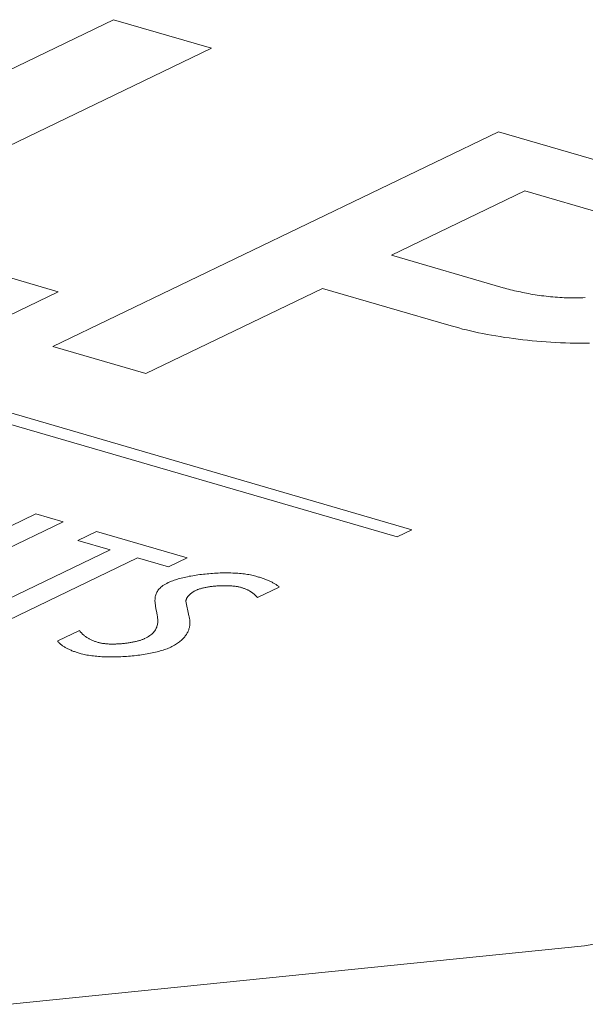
# Model space of a CAD drawing. Header units: millimetres. Extents: x 3925 to 5043, y -86 to 778.
# Tile 257 of 439: x 4910.06 to 4911.73, y 119.67 to 122.57. Entities that reach past the tile are written whole.
import ezdxf

# ---------------------------------------------------------------- set-up
doc = ezdxf.new("R2010")
doc.units = ezdxf.units.MM
doc.header["$LTSCALE"] = 46.255
doc.layers.add('H30K-TOP-COVDXF_CONTINUOUS_LINE', color=7, linetype='CONTINUOUS')

msp = doc.modelspace()

# ---------------------------------------------------------------- linework, layer by layer
at = {"layer": 'H30K-TOP-COVDXF_CONTINUOUS_LINE', "color": 7, "linetype": 'Continuous', "lineweight": 0}
for p, q in [((4909.0281, 121.9331), (4910.3395, 122.565)), ((4910.3395, 122.565), (4910.6276, 122.4812)), ((4910.6276, 122.4812), (4909.5305, 121.9526)), ((4910.1613, 121.6035), (4911.4727, 122.2354)), ((4911.5504, 122.0614), (4911.1574, 121.8721)), ((4911.8547, 121.9729), (4911.5504, 122.0614)), ((4911.2179, 121.0646), (4907.9075, 122.0275)), ((4907.8636, 122.0063), (4911.1741, 121.0435)), ((4909.5305, 121.9526), (4910.1767, 121.7646)), ((4911.1574, 121.8721), (4911.4863, 121.7764)), ((4910.1767, 121.7646), (4909.9624, 121.6614)), ((4910.9547, 121.7744), (4910.4349, 121.5239)), ((4911.334, 121.664), (4910.9547, 121.7744)), ((4910.4349, 121.5239), (4910.1613, 121.6035)), ((4909.7156, 120.8582), (4910.1919, 121.0878)), ((4910.1114, 121.1112), (4909.9415, 121.0293)), ((4910.1919, 121.0878), (4910.1114, 121.1112)), ((4910.2898, 121.0593), (4910.235, 121.0329)), ((4910.5561, 120.9819), (4910.2898, 121.0593)), ((4911.1741, 121.0435), (4911.2179, 121.0646)), ((4910.235, 121.0329), (4910.3299, 121.0053)), ((4910.3299, 121.0053), (4909.9084, 120.8022)), ((4909.9888, 120.7788), (4910.4103, 120.9819)), ((4910.4103, 120.9819), (4910.5012, 120.9554)), ((4910.5012, 120.9554), (4910.5561, 120.9819)), ((4910.7632, 120.865), (4910.8277, 120.8955)), ((4910.5616, 120.8114), (4910.5529, 120.8544)), ((4910.2391, 120.768), (4910.1753, 120.7372))]:
    msp.add_line(p, q, dxfattribs=at)
for points in [[(4911.4727, 122.2354), (4912.1045, 122.0516)], [(4910.0352, 119.6683), (4911.7255, 119.8402), (4913.1815, 120.1015), (4914.3823, 120.399), (4915.3771, 120.703), (4916.2116, 120.999), (4916.9239, 121.2817), (4917.5459, 121.5514), (4918.1044, 121.8119)], [(4911.4863, 121.7764), (4911.4916, 121.7749), (4911.4971, 121.7735), (4911.5026, 121.772), (4911.5082, 121.7706), (4911.5138, 121.7692), (4911.5196, 121.7678), (4911.5254, 121.7665), (4911.5312, 121.7651), (4911.5372, 121.7639), (4911.5432, 121.7626), (4911.5493, 121.7614), (4911.5554, 121.7602), (4911.5616, 121.7591), (4911.5678, 121.758), (4911.5741, 121.7569), (4911.5805, 121.7559), (4911.5869, 121.7549), (4911.5933, 121.754), (4911.5998, 121.7531), (4911.6064, 121.7523), (4911.6129, 121.7515), (4911.6195, 121.7507), (4911.6262, 121.7501), (4911.6328, 121.7494), (4911.6396, 121.7489), (4911.6463, 121.7484), (4911.653, 121.7479), (4911.6598, 121.7476), (4911.6666, 121.7472), (4911.6734, 121.747), (4911.6803, 121.7468), (4911.6871, 121.7467), (4911.694, 121.7467), (4911.7009, 121.7467), (4911.7077, 121.7468), (4911.7146, 121.747), (4911.7215, 121.7472), (4911.7284, 121.7476)], [(4911.7411, 121.6134), (4911.7268, 121.6133), (4911.7125, 121.6133), (4911.6983, 121.6134), (4911.684, 121.6137), (4911.6698, 121.6142), (4911.6556, 121.6147), (4911.6414, 121.6154), (4911.6273, 121.6162), (4911.6133, 121.6171), (4911.5993, 121.6181), (4911.5854, 121.6193), (4911.5715, 121.6206), (4911.5578, 121.622), (4911.5441, 121.6235), (4911.5305, 121.6251), (4911.5171, 121.6268), (4911.5038, 121.6286), (4911.4905, 121.6305), (4911.4775, 121.6326), (4911.4645, 121.6347), (4911.4518, 121.6369), (4911.4391, 121.6392), (4911.4267, 121.6416), (4911.4144, 121.6441), (4911.4023, 121.6467), (4911.3904, 121.6494), (4911.3787, 121.6522), (4911.3672, 121.655), (4911.3559, 121.658), (4911.3448, 121.661), (4911.334, 121.664)], [(4910.7582, 120.928), (4910.7545, 120.929), (4910.7507, 120.93), (4910.7467, 120.9309), (4910.7426, 120.9317), (4910.7384, 120.9325), (4910.734, 120.9332), (4910.7296, 120.9339), (4910.725, 120.9345), (4910.7204, 120.935), (4910.7156, 120.9355), (4910.7108, 120.936), (4910.7059, 120.9363), (4910.7009, 120.9367), (4910.6958, 120.9369), (4910.6906, 120.9371), (4910.6854, 120.9373), (4910.6802, 120.9374), (4910.6749, 120.9375), (4910.6695, 120.9375), (4910.6642, 120.9374), (4910.6588, 120.9373), (4910.6533, 120.9372), (4910.6479, 120.937), (4910.6424, 120.9367), (4910.6369, 120.9364), (4910.6314, 120.9361), (4910.626, 120.9357), (4910.6205, 120.9352), (4910.6151, 120.9347), (4910.6096, 120.9342), (4910.6042, 120.9336), (4910.5988, 120.933), (4910.5935, 120.9323), (4910.5882, 120.9316), (4910.583, 120.9308), (4910.5778, 120.93), (4910.5727, 120.9292), (4910.5676, 120.9283), (4910.5626, 120.9274), (4910.5577, 120.9264), (4910.5529, 120.9254), (4910.5481, 120.9243), (4910.5435, 120.9232), (4910.539, 120.9221), (4910.5345, 120.9209), (4910.5302, 120.9197), (4910.526, 120.9185), (4910.5219, 120.9172), (4910.518, 120.9159), (4910.5142, 120.9145), (4910.5105, 120.9131), (4910.507, 120.9117), (4910.5036, 120.9103), (4910.5004, 120.9088)], [(4910.8277, 120.8955), (4910.8263, 120.8968), (4910.8249, 120.8981), (4910.8234, 120.8993), (4910.8218, 120.9005), (4910.8201, 120.9017), (4910.8184, 120.9029), (4910.8166, 120.9041), (4910.8147, 120.9053), (4910.8128, 120.9064), (4910.8108, 120.9076), (4910.8087, 120.9087), (4910.8066, 120.9098), (4910.8044, 120.9109), (4910.8022, 120.9119), (4910.7999, 120.913), (4910.7976, 120.9141), (4910.7952, 120.9151), (4910.7928, 120.9161), (4910.7903, 120.9171), (4910.7878, 120.9181), (4910.7853, 120.9191), (4910.7827, 120.92), (4910.7801, 120.921), (4910.7775, 120.9219), (4910.7748, 120.9228), (4910.7721, 120.9237), (4910.7694, 120.9246), (4910.7666, 120.9254), (4910.7638, 120.9263), (4910.761, 120.9271), (4910.7582, 120.928)], [(4910.5004, 120.9088), (4910.4962, 120.9066), (4910.4922, 120.9045), (4910.4886, 120.9022), (4910.4852, 120.9), (4910.4821, 120.8977), (4910.4793, 120.8954), (4910.4767, 120.893), (4910.4744, 120.8906), (4910.4723, 120.8882), (4910.4704, 120.8857), (4910.4688, 120.8832), (4910.4673, 120.8807), (4910.466, 120.8782), (4910.465, 120.8756), (4910.4641, 120.873), (4910.4633, 120.8704), (4910.4627, 120.8678), (4910.4623, 120.8651), (4910.462, 120.8624), (4910.4618, 120.8597), (4910.4617, 120.857), (4910.4617, 120.8543), (4910.4619, 120.8516), (4910.4621, 120.8488), (4910.4624, 120.846), (4910.4628, 120.8433), (4910.4632, 120.8405), (4910.4637, 120.8377), (4910.4642, 120.8349), (4910.4647, 120.8321)], [(4910.5529, 120.8544), (4910.5529, 120.8554), (4910.553, 120.8564), (4910.5532, 120.8574), (4910.5534, 120.8584), (4910.5537, 120.8594), (4910.554, 120.8604), (4910.5544, 120.8614), (4910.5548, 120.8624), (4910.5553, 120.8634), (4910.5558, 120.8644), (4910.5564, 120.8654), (4910.5571, 120.8664), (4910.5578, 120.8674), (4910.5585, 120.8684), (4910.5593, 120.8694), (4910.5602, 120.8704), (4910.5611, 120.8714), (4910.5621, 120.8724), (4910.5631, 120.8734), (4910.5641, 120.8743), (4910.5652, 120.8753), (4910.5664, 120.8762), (4910.5676, 120.8772), (4910.5688, 120.8781), (4910.5701, 120.879), (4910.5714, 120.88), (4910.5728, 120.8809), (4910.5743, 120.8817), (4910.5757, 120.8826), (4910.5773, 120.8835), (4910.5788, 120.8843), (4910.5804, 120.8852), (4910.5821, 120.886)], [(4910.5821, 120.886), (4910.5838, 120.8867), (4910.5855, 120.8875), (4910.5873, 120.8882), (4910.5892, 120.8889), (4910.5912, 120.8896), (4910.5932, 120.8903), (4910.5953, 120.8909), (4910.5975, 120.8915), (4910.5997, 120.8922), (4910.602, 120.8927), (4910.6043, 120.8933), (4910.6067, 120.8938), (4910.6091, 120.8944), (4910.6116, 120.8948), (4910.6142, 120.8953), (4910.6167, 120.8958), (4910.6193, 120.8962), (4910.622, 120.8966), (4910.6246, 120.897), (4910.6274, 120.8974), (4910.6301, 120.8977), (4910.6328, 120.898), (4910.6356, 120.8983), (4910.6384, 120.8986), (4910.6412, 120.8988), (4910.644, 120.899), (4910.6468, 120.8992), (4910.6496, 120.8994), (4910.6525, 120.8995), (4910.6553, 120.8997), (4910.6581, 120.8998), (4910.6609, 120.8998), (4910.6637, 120.8999), (4910.6665, 120.8999), (4910.6693, 120.8999), (4910.672, 120.8999), (4910.6748, 120.8998), (4910.6775, 120.8997), (4910.6802, 120.8996), (4910.6828, 120.8995), (4910.6854, 120.8993), (4910.688, 120.8991), (4910.6905, 120.8989), (4910.693, 120.8986), (4910.6955, 120.8984), (4910.6979, 120.8981), (4910.7002, 120.8977), (4910.7025, 120.8974), (4910.7047, 120.897), (4910.7069, 120.8966), (4910.709, 120.8961), (4910.7111, 120.8957), (4910.7131, 120.8952), (4910.715, 120.8947)], [(4910.715, 120.8947), (4910.7171, 120.894), (4910.7192, 120.8933), (4910.7213, 120.8926), (4910.7234, 120.8919), (4910.7253, 120.8912), (4910.7273, 120.8904), (4910.7292, 120.8897), (4910.731, 120.8889), (4910.7328, 120.8881), (4910.7346, 120.8872), (4910.7363, 120.8864), (4910.7379, 120.8855), (4910.7396, 120.8847), (4910.7411, 120.8838), (4910.7427, 120.8829), (4910.7442, 120.882), (4910.7456, 120.881), (4910.747, 120.8801), (4910.7484, 120.8791), (4910.7497, 120.8782), (4910.751, 120.8772), (4910.7522, 120.8762), (4910.7534, 120.8752), (4910.7546, 120.8742), (4910.7557, 120.8732), (4910.7568, 120.8722), (4910.7578, 120.8712), (4910.7588, 120.8702), (4910.7598, 120.8692), (4910.7607, 120.8681), (4910.7615, 120.8671), (4910.7624, 120.8661), (4910.7632, 120.865)], [(4910.4647, 120.8321), (4910.467, 120.8209), (4910.4675, 120.8181), (4910.468, 120.8153), (4910.4685, 120.8126), (4910.4689, 120.8098), (4910.4693, 120.807), (4910.4696, 120.8042), (4910.4698, 120.8015), (4910.4699, 120.7988), (4910.47, 120.796), (4910.4699, 120.7933), (4910.4697, 120.7906), (4910.4694, 120.7879), (4910.469, 120.7853), (4910.4684, 120.7826), (4910.4676, 120.78), (4910.4667, 120.7774), (4910.4656, 120.7749), (4910.4644, 120.7723), (4910.4629, 120.7698), (4910.4612, 120.7673), (4910.4594, 120.7649), (4910.4573, 120.7624), (4910.4549, 120.76), (4910.4524, 120.7577), (4910.4495, 120.7554), (4910.4465, 120.7531), (4910.4431, 120.7508), (4910.4395, 120.7486), (4910.4355, 120.7464), (4910.4313, 120.7443)], [(4910.508, 120.7191), (4910.5117, 120.7209), (4910.5153, 120.7228), (4910.5187, 120.7247), (4910.5219, 120.7266), (4910.5251, 120.7286), (4910.5281, 120.7306), (4910.5309, 120.7326), (4910.5337, 120.7347), (4910.5363, 120.7368), (4910.5387, 120.7389), (4910.5411, 120.741), (4910.5433, 120.7432), (4910.5454, 120.7454), (4910.5474, 120.7476), (4910.5492, 120.7498), (4910.551, 120.752), (4910.5526, 120.7543), (4910.5541, 120.7565), (4910.5555, 120.7588), (4910.5568, 120.7611), (4910.558, 120.7634), (4910.559, 120.7657), (4910.56, 120.768), (4910.5609, 120.7703), (4910.5617, 120.7727), (4910.5624, 120.775), (4910.5629, 120.7773), (4910.5634, 120.7796), (4910.5638, 120.782), (4910.5641, 120.7843), (4910.5644, 120.7866), (4910.5645, 120.7889), (4910.5645, 120.7912), (4910.5645, 120.7935), (4910.5644, 120.7958), (4910.5642, 120.7981), (4910.564, 120.8003), (4910.5636, 120.8026), (4910.5632, 120.8048), (4910.5627, 120.807), (4910.5622, 120.8092), (4910.5616, 120.8114)], [(4910.2942, 120.7329), (4910.2918, 120.7336), (4910.2894, 120.7344), (4910.287, 120.7352), (4910.2847, 120.736), (4910.2825, 120.7368), (4910.2803, 120.7377), (4910.2782, 120.7386), (4910.2761, 120.7395), (4910.2741, 120.7404), (4910.2721, 120.7414), (4910.2702, 120.7424), (4910.2684, 120.7433), (4910.2666, 120.7443), (4910.2648, 120.7454), (4910.2631, 120.7464), (4910.2614, 120.7475), (4910.2598, 120.7485), (4910.2583, 120.7496), (4910.2567, 120.7507), (4910.2553, 120.7518), (4910.2539, 120.7529), (4910.2525, 120.754), (4910.2511, 120.7552), (4910.2498, 120.7563), (4910.2486, 120.7575), (4910.2474, 120.7586), (4910.2462, 120.7598), (4910.2451, 120.7609), (4910.244, 120.7621), (4910.2429, 120.7633), (4910.2419, 120.7645), (4910.241, 120.7656), (4910.24, 120.7668), (4910.2391, 120.768)], [(4910.1753, 120.7372), (4910.1762, 120.7359), (4910.1771, 120.7346), (4910.1782, 120.7332), (4910.1793, 120.7319), (4910.1806, 120.7306), (4910.1819, 120.7294), (4910.1832, 120.7281), (4910.1847, 120.7268), (4910.1863, 120.7256), (4910.1879, 120.7244), (4910.1896, 120.7231), (4910.1913, 120.7219), (4910.1931, 120.7207), (4910.195, 120.7196), (4910.197, 120.7184), (4910.199, 120.7173), (4910.2011, 120.7161), (4910.2032, 120.715), (4910.2054, 120.7139), (4910.2077, 120.7128), (4910.21, 120.7118), (4910.2124, 120.7107), (4910.2148, 120.7097), (4910.2172, 120.7087), (4910.2197, 120.7077), (4910.2223, 120.7067), (4910.2248, 120.7058), (4910.2275, 120.7049), (4910.2301, 120.7039), (4910.2328, 120.7031), (4910.2355, 120.7022), (4910.2383, 120.7013), (4910.2411, 120.7005)], [(4910.4313, 120.7443), (4910.4296, 120.7435), (4910.4279, 120.7427), (4910.426, 120.742), (4910.4241, 120.7413), (4910.4221, 120.7405), (4910.4201, 120.7398), (4910.4179, 120.7391), (4910.4158, 120.7385), (4910.4135, 120.7378), (4910.4112, 120.7372), (4910.4089, 120.7366), (4910.4064, 120.736), (4910.404, 120.7354), (4910.4015, 120.7348), (4910.3989, 120.7343), (4910.3963, 120.7338), (4910.3937, 120.7333), (4910.391, 120.7328), (4910.3883, 120.7323), (4910.3856, 120.7319), (4910.3829, 120.7315), (4910.3801, 120.7311), (4910.3773, 120.7307), (4910.3745, 120.7304), (4910.3717, 120.7301), (4910.3688, 120.7298), (4910.366, 120.7295), (4910.3631, 120.7292), (4910.3603, 120.729), (4910.3574, 120.7288), (4910.3546, 120.7286), (4910.3517, 120.7285), (4910.3489, 120.7284), (4910.346, 120.7283), (4910.3432, 120.7282), (4910.3404, 120.7281), (4910.3376, 120.7281), (4910.3349, 120.7281), (4910.3321, 120.7282), (4910.3294, 120.7282), (4910.3268, 120.7283), (4910.3241, 120.7285), (4910.3215, 120.7286), (4910.319, 120.7288), (4910.3165, 120.729), (4910.314, 120.7293), (4910.3116, 120.7295), (4910.3092, 120.7298), (4910.3069, 120.7302), (4910.3046, 120.7306), (4910.3024, 120.731), (4910.3003, 120.7314), (4910.2982, 120.7319), (4910.2962, 120.7324), (4910.2942, 120.7329)], [(4910.2411, 120.7005), (4910.2449, 120.6995), (4910.2489, 120.6985), (4910.253, 120.6975), (4910.2572, 120.6966), (4910.2616, 120.6958), (4910.2661, 120.6951), (4910.2707, 120.6944), (4910.2754, 120.6937), (4910.2803, 120.6931), (4910.2852, 120.6926), (4910.2902, 120.6921), (4910.2953, 120.6917), (4910.3005, 120.6913), (4910.3057, 120.691), (4910.311, 120.6908), (4910.3164, 120.6906), (4910.3219, 120.6904), (4910.3273, 120.6903), (4910.3329, 120.6903), (4910.3384, 120.6903), (4910.344, 120.6904), (4910.3497, 120.6905), (4910.3553, 120.6907), (4910.361, 120.6909), (4910.3667, 120.6912), (4910.3723, 120.6915), (4910.378, 120.6919), (4910.3837, 120.6923), (4910.3893, 120.6928), (4910.3949, 120.6933), (4910.4005, 120.6939), (4910.4061, 120.6945), (4910.4116, 120.6951), (4910.4171, 120.6958), (4910.4225, 120.6966), (4910.4279, 120.6974), (4910.4332, 120.6982), (4910.4384, 120.6991), (4910.4436, 120.7001), (4910.4487, 120.701), (4910.4537, 120.7021), (4910.4586, 120.7031), (4910.4634, 120.7042), (4910.4681, 120.7054), (4910.4727, 120.7066), (4910.4772, 120.7078), (4910.4815, 120.7091), (4910.4857, 120.7104), (4910.4898, 120.7117), (4910.4938, 120.7131), (4910.4976, 120.7145), (4910.5012, 120.716), (4910.5047, 120.7175), (4910.508, 120.7191)]]:
    msp.add_lwpolyline(points, dxfattribs=at)

doc.saveas('drawing.dxf')
